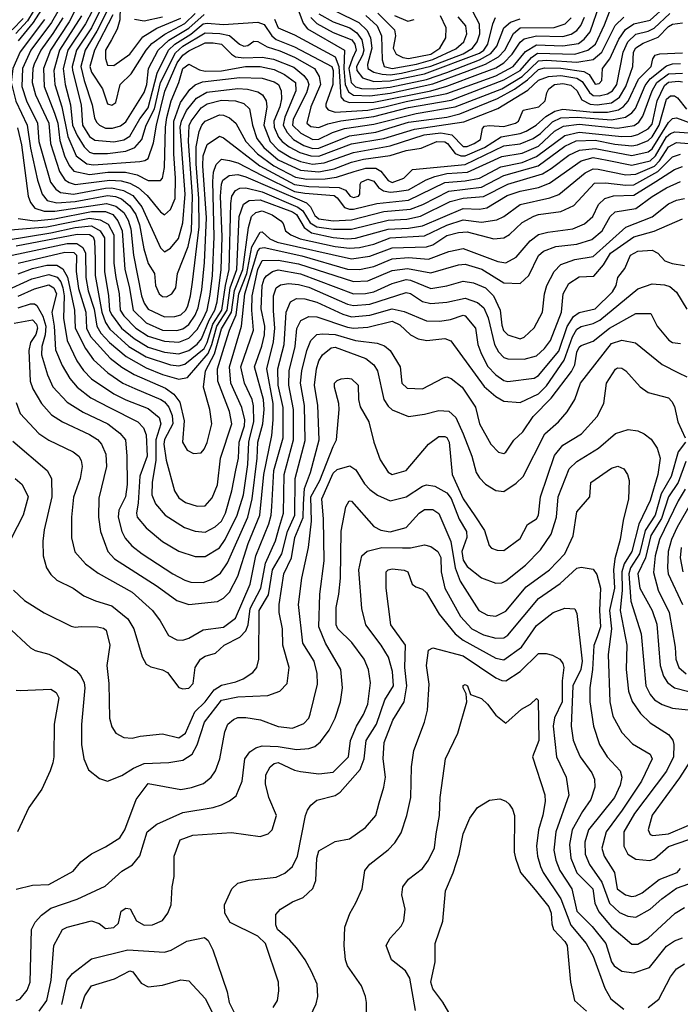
# Model space of a CAD drawing. Extents: x 501367 to 657802, y 482273 to 547541.
# Tile 287 of 656: x 587232 to 590484, y 499046 to 503895. Entities that reach past the tile are written whole.
import ezdxf

# ---------------------------------------------------------------- set-up
doc = ezdxf.new("R2010")
doc.units = 0

msp = doc.modelspace()

# ---------------------------------------------------------------- linework, layer by layer
at = {"layer": '0CON20XD'}
for points in [[(587730.4, 504085), (587725.7, 503894.3), (587712.3, 503847.7), (587683.7, 503796.3), (587655.2, 503745), (587654.5, 503704.5), (587665, 503670.6), (587695, 503670), (587775, 503725.2), (587839, 503811), (587907.4, 503852.6), (588025, 503902.2)], [(587506.4, 503945), (587476.2, 503885), (587383.5, 503745), (587348.8, 503655), (587352.9, 503565), (587403.8, 503433.8), (587419.2, 503385), (587429.9, 503299.9), (587452, 503225), (587475, 503176.2), (587498.5, 503148.5), (587575, 503132.3), (587665.5, 503144.5), (587753.6, 503143.6), (587810.8, 503130.7), (587865, 503103), (587925, 503103.3), (587935, 503114), (587945, 503166.7), (587950.1, 503365), (587956.7, 503413.3), (587977, 503495), (588015.8, 503585), (588035.6, 503655), (588065, 503676.2), (588117.6, 503647.6), (588145, 503640.6), (588225, 503642.7), (588343.9, 503663.9), (588415, 503664.4), (588485, 503649.3), (588536.3, 503625), (588590, 503585), (588591.2, 503545), (588536.4, 503415), (588528.5, 503375), (588548.9, 503338.9), (588579.5, 503305), (588631, 503275), (588675, 503261.1), (588705, 503261.6), (588855, 503322.5), (588985, 503341.6), (589145, 503389.4), (589335, 503415.5), (589399, 503431), (589583.1, 503506.9), (589668, 503552), (589731.7, 503598.4), (589785, 503649), (589815, 503657.6), (589895, 503655.3), (590009, 503639), (590034.6, 503624.6), (590065, 503576.9), (590085, 503580.9), (590096.7, 503595), (590100.8, 503655), (590137.4, 503702.6), (590181.6, 503798.4), (590214, 503846), (590255, 503874.6), (590335, 503892.4), (590415, 503965.3)], [(587625.6, 503935), (587585.2, 503854.8), (587512, 503745), (587491.1, 503665), (587492.2, 503645), (587534.1, 503475), (587541.8, 503375), (587575, 503319.3), (587602.3, 503302.3), (587695, 503292.6), (587745, 503303.5), (587775, 503320.4), (587823.8, 503406.2), (587865, 503460.7), (587886.4, 503543.6), (587908.1, 503631.9), (587964.9, 503745), (587995.4, 503775), (588075, 503824), (588135, 503873.8), (588155, 503878.4), (588235, 503871.1), (588405, 503883), (588435, 503870.7), (588473.3, 503815), (588495, 503797.6), (588585, 503761.6), (588768.6, 503665), (588774.9, 503645), (588772.8, 503575), (588738.3, 503478.3), (588738.4, 503465), (588750.4, 503450.4), (588785, 503438.9), (588945, 503450), (589028.8, 503465), (589135, 503492.1), (589335, 503531.2), (589575, 503618.8), (589660.3, 503665), (589722.4, 503737.6), (589775, 503770.9), (589905, 503766), (589982.1, 503777.9), (590010.9, 503799.1), (590040.3, 503835), (590087.7, 503972.3)], [(587298.9, 503935), (587271.1, 503888.9), (587213.1, 503826.9)], [(587340, 503945), (587299.1, 503880.9), (587225, 503790.5)], [(587420.4, 503935), (587388.5, 503881.5), (587287.5, 503745), (587245.4, 503655), (587242.8, 503565), (587265.7, 503495), (587319.7, 503385), (587325.9, 503295), (587346.4, 503226.4)], [(587445, 503903.4), (587395, 503827.3), (587336.3, 503745), (587302.8, 503675), (587296.2, 503655), (587293, 503585), (587309.4, 503525), (587376.1, 503385), (587383.5, 503285), (587427.6, 503147.6), (587455, 503106.5), (587475, 503092.7), (587505, 503083.7), (587675, 503104.3), (587731.1, 503101.1), (587775, 503090.5), (587816.2, 503066.2), (587859.4, 503029.4), (587925, 502948.7), (587945, 502933.8), (587975, 502960.4), (587996.7, 503015), (587999.5, 503115), (587991.2, 503235), (587990.4, 503395), (588023.5, 503486.5), (588068.8, 503551.2), (588095.9, 503574.1), (588132, 503588), (588315, 503610.4), (588425, 503606.9), (588485, 503588.2), (588505.8, 503575), (588519.8, 503545), (588521, 503505), (588512.4, 503465), (588483.4, 503395), (588484.9, 503365), (588506.6, 503316.6), (588523.8, 503295), (588558.6, 503268.6), (588610.9, 503240.9), (588665, 503223.7), (588705, 503222.5), (588865, 503282.9), (589025, 503309.8), (589174.9, 503355.1), (589418.3, 503391.7), (589585, 503456.9), (589732.6, 503547.4), (589785, 503597.5), (589834.2, 503615.8), (589895, 503619.7), (589975, 503607.4), (590001, 503591), (590036.6, 503536.6), (590055, 503521.4), (590085, 503519.5), (590125, 503529.6), (590149.5, 503545), (590171.6, 503575), (590201.7, 503735), (590224.6, 503785), (590265, 503823.4), (590325, 503838.2), (590355, 503853), (590432.1, 503925)], [(587535.8, 503914.2), (587427.7, 503745), (587399.8, 503645), (587405.7, 503575), (587438.9, 503465), (587469.3, 503319.3), (587510.6, 503225), (587563.4, 503185), (587595, 503180.1), (587823.3, 503196.7), (587848.8, 503201.2), (587865, 503212), (587891.3, 503288.7), (587904.9, 503375), (587947, 503543), (588007.1, 503682.9), (588035, 503719.3), (588065, 503742), (588145, 503780.4), (588185, 503780.9), (588225, 503774.5), (588274.7, 503724.7), (588295, 503712.1), (588335, 503706.7), (588425, 503710.1), (588481.2, 503701.2), (588581, 503661), (588630.5, 503620.5), (588648.9, 503595), (588654.6, 503575), (588643.8, 503535), (588578.4, 503405), (588574.9, 503375), (588615.4, 503335.4), (588674.4, 503305), (588705, 503305.7), (588771.2, 503338.8), (588831.4, 503358.6), (588975, 503380.6), (589182.8, 503432.8), (589375, 503465.1), (589605, 503554.5), (589705, 503615.6), (589785, 503691.4), (589825, 503695.6), (589975, 503685.7), (590055, 503699.4), (590097.8, 503735), (590163.6, 503866.4), (590205, 503907.2)], [(587590.7, 503939.3), (587556, 503875), (587469.8, 503745), (587446, 503655), (587456.6, 503575), (587482.1, 503475), (587491.6, 503375), (587515, 503323.8), (587549.4, 503269.4), (587575, 503242.8), (587595, 503236.5), (587665, 503235.4), (587755, 503247.4), (587798.8, 503265), (587832.8, 503305), (587855.1, 503375), (587896.1, 503455), (587925.9, 503585), (587998.3, 503731.7), (588034.9, 503765), (588145, 503830.7), (588216.8, 503826.8), (588265, 503817.2), (588314.5, 503775), (588335, 503764.7), (588355, 503768.5), (588385, 503788.8), (588405, 503787.5), (588450.4, 503760.4), (588512, 503742), (588585, 503710.1), (588682.4, 503655), (588705.7, 503615.7), (588712.7, 503575), (588665.8, 503465), (588645, 503384.6), (588665, 503368), (588705, 503363.4), (588748.5, 503381.5), (588812.6, 503397.4), (588975, 503417.7), (589145, 503461.9), (589355, 503499.2), (589615, 503598), (589695, 503645.1), (589750.9, 503709.1), (589780.3, 503729.7), (589965, 503725.7), (590029.1, 503745), (590066.6, 503775), (590110.1, 503870.1), (590135, 503933.5)], [(587660.5, 503935), (587612.4, 503837.6), (587554, 503745), (587533.6, 503665), (587549.5, 503595), (587589, 503475), (587600.7, 503410.7), (587609.6, 503389.6), (587625, 503374.8), (587655, 503361.1), (587689, 503361), (587727.9, 503372.1), (587755, 503391.9), (587845, 503535.5), (587858.1, 503575), (587865.7, 503655), (587913.7, 503745), (587966, 503794), (588065, 503852.7), (588139.8, 503919.8)], [(587690.8, 503919.2), (587600, 503745), (587577.1, 503665), (587585, 503636), (587640.3, 503555), (587665, 503480), (587685, 503474.4), (587705, 503487.5), (587726.7, 503575), (587781.4, 503628.6), (587854.5, 503745), (587882, 503778), (587945.9, 503824.1), (588045, 503876.1), (588096.5, 503925)], [(588606.7, 503935), (588626.9, 503876.9), (588649, 503849), (588830.2, 503745), (588827.3, 503655), (588834.2, 503575), (588849.7, 503539.7), (588875, 503523.9), (588955, 503519.3), (589055, 503533.2), (589265, 503578.5), (589435, 503641.3), (589524.6, 503675.4), (589588.4, 503711.6), (589619.2, 503745), (589662.7, 503827.3), (589695, 503854.9), (589863.3, 503856.7), (589917.1, 503875), (589946.6, 503903.4)], [(588705, 503923.7), (588775, 503884.3), (588856.3, 503855), (588890.9, 503830.9), (588916.6, 503795), (588925.6, 503745), (588919.1, 503720.9), (588889.4, 503665), (588890.9, 503645), (588918.8, 503608.8), (588975, 503590.4), (589055, 503593.4), (589225, 503627.4), (589495, 503730.2), (589516, 503745), (589535.9, 503775), (589560.8, 503875), (589574.2, 503905.8)], [(588790.8, 503935), (588900.8, 503880.8), (588942.1, 503842.1), (588958.8, 503805), (588965.1, 503755.1), (588944.5, 503674.5), (588945.9, 503655), (588975, 503636), (589016.2, 503626.2), (589055, 503623.7), (589111.6, 503631.6), (589255, 503666), (589415, 503726.7), (589460.7, 503755), (589484.2, 503785), (589496.3, 503825), (589495, 503872.2), (589461.9, 503935)], [(588936.1, 503916.1), (588991.2, 503865), (589013.6, 503815), (589017, 503697), (589026.7, 503665), (589065.1, 503654.9), (589185, 503675.9), (589265, 503699.3), (589378.9, 503751.1)], [(588995, 503926.2), (589076.1, 503845), (589081, 503815), (589070.8, 503755), (589085.2, 503725), (589117.8, 503707.8), (589145, 503703.2), (589255, 503725.6), (589300.2, 503755), (589328.9, 503805), (589331.6, 503855), (589303.8, 503913.8)], [(589076.2, 503916.2), (589142.6, 503887.4), (589174, 503896)], [(587353.7, 503896.3), (587235, 503736.4), (587198.2, 503655), (587190.5, 503585), (587212.9, 503492.9), (587268.6, 503375), (587285, 503262.5), (587319.1, 503105), (587342, 503035), (587367.2, 503005), (587415, 502992.9), (587505, 502998.7), (587665, 503029.8), (587704, 503024), (587732.4, 503012.3), (587775, 502977.8), (587803, 502935), (587821.2, 502885), (587843.9, 502766.1)], [(587249.7, 503900.3), (587195.2, 503845)], [(587346.4, 503226.4), (587383.8, 503095), (587410, 503060), (587433.4, 503043.5), (587496.2, 503035), (587655, 503065.8), (587685, 503066.4), (587743.8, 503053.8), (587789, 503029), (587833, 502973), (587925, 502770.5), (587945, 502750.9), (587975, 502770.4), (588013.5, 502816.5), (588035.1, 502895), (588046.7, 503035), (588022.6, 503365), (588028.1, 503395), (588053, 503447), (588102.1, 503507.9), (588152.9, 503537.1), (588306, 503556), (588353.2, 503553.2), (588405, 503539.5), (588426.5, 503525), (588444.8, 503495), (588448.1, 503465), (588434, 503376), (588465.1, 503295), (588505, 503254.3), (588566.6, 503216.6), (588615, 503196.6), (588673.5, 503183.5), (588730.1, 503189.9), (588875, 503241.1), (589055, 503273.1), (589222.5, 503327.5), (589305, 503337.6), (589358.4, 503328.4), (589415, 503269.6), (589435, 503270.5), (589468.6, 503285), (589499.5, 503305), (589510.8, 503359.2), (589520.3, 503369.7), (589545, 503374.2), (589615, 503369.6), (589671.9, 503385), (589686.4, 503395), (589710.4, 503449.6), (589787.9, 503465), (589818.4, 503495), (589826.5, 503535), (589837.1, 503555), (589865, 503576.1), (589905, 503580.1), (589945, 503571.6), (589975, 503546), (589999.4, 503499.4), (590039.6, 503479.6), (590075, 503475.1), (590145, 503485.6), (590185, 503513.8), (590215.3, 503565), (590249.3, 503665), (590253.3, 503735), (590265, 503756.1), (590300.8, 503779.2), (590375, 503808.8), (590425, 503862.1), (590445, 503872.3), (590495, 503879)], [(587798, 503898), (587845, 503889), (587935, 503908.8)], [(588486.6, 503896.6), (588505, 503854.8), (588585, 503819.5), (588785, 503712.4), (588802.3, 503665), (588812.9, 503515), (588827.3, 503497.3), (588855, 503486.9), (588975, 503488.1), (589255, 503544), (589335, 503567.5), (589500.6, 503629.4), (589575, 503658.4), (589615, 503682.1), (589655.5, 503724.5), (589695, 503784), (589715, 503800.9), (589775.3, 503814.7), (589905, 503812.2), (589946, 503824), (589975, 503841.3), (589994.5, 503865.5), (590012, 503908)], [(588665, 503905.2), (588695, 503876.4), (588775, 503831.1), (588867.2, 503795), (588882, 503775), (588888.9, 503745), (588869.7, 503705), (588851.5, 503655), (588863.7, 503585), (588884.9, 503564.9), (588915, 503556.1), (588975, 503553.6), (589055, 503563.3), (589235, 503601), (589335.2, 503634.8), (589495, 503696.6), (589551.8, 503728.2), (589580, 503765), (589614.9, 503855.1), (589647.9, 503882.1), (589695, 503898.5)], [(589378.9, 503751.1), (589418.7, 503785), (589432.4, 503825), (589427.4, 503865), (589389.6, 503909.6)], [(587843.9, 502766.1), (587864.9, 502694.9), (587895.4, 502645), (587900.7, 502585), (587919.3, 502545), (587935, 502531.2), (587955, 502530.3), (587981.1, 502545), (588000.4, 502575), (588009.3, 502645), (588062, 502778), (588077.5, 502855), (588081.9, 503025), (588062.9, 503295), (588067, 503373), (588076.4, 503395), (588125, 503460.7), (588155, 503480.2), (588225, 503498.6), (588295, 503495.9), (588335, 503482.4), (588362.6, 503455), (588378.3, 503375), (588400.1, 503310.1), (588433.9, 503265), (588505, 503204.7), (588615, 503153.2), (588705, 503145.3), (588779.5, 503160.5), (588865, 503192.7), (588925, 503207.6), (589055, 503226.1), (589135, 503250), (589208.6, 503261.4), (589285.2, 503295.2), (589325, 503293.2), (589337.8, 503285), (589375.1, 503235.1), (589403.7, 503223.7), (589425, 503223.6), (589520, 503265), (589602.7, 503317.3), (589695, 503334.3), (589725, 503346.5), (589774.3, 503375), (589821.5, 503418.5), (589865.4, 503445), (589905, 503454), (590055, 503439.2), (590125, 503438.8), (590178.8, 503451.1), (590203.3, 503466.7), (590226.6, 503493.4), (590278.6, 503601.4), (590340, 503665), (590348.3, 503701.7), (590359.5, 503720.5), (590382.8, 503727.2), (590495, 503731.8)], [(587221.8, 503361.8), (587241.2, 503278.8), (587274.1, 503025), (587284.8, 502994.8), (587307, 502967), (587352.6, 502952.6), (587405, 502951.4), (587660.2, 502990.2), (587705, 502976.8), (587745.4, 502945), (587766.8, 502906.8), (587779.1, 502865), (587792.9, 502735), (587831.7, 502535), (587845, 502499.3), (587865, 502470), (587945, 502432), (587996.2, 502433.8), (588025, 502441.2), (588050.4, 502465), (588059.3, 502485), (588073.5, 502535), (588082.8, 502602.8), (588114.9, 502875), (588114.3, 503015), (588100.2, 503185), (588101.2, 503268.8), (588115.7, 503345), (588128.4, 503375), (588145, 503394.3), (588215, 503425.7), (588235, 503424.3), (588265, 503411.2), (588295.2, 503385.2), (588345.5, 503295), (588403.2, 503235), (588482.5, 503175), (588589, 503119), (588645, 503108.7), (588735, 503110.3), (588791.2, 503118.8), (588877.7, 503147.7), (588935, 503163.9), (588985, 503163.3), (589009, 503149), (589045, 503102.4), (589065, 503092.2), (589123.3, 503115), (589165, 503156.7), (589425, 503181.4), (589615, 503273.7), (589695, 503283.7), (589760, 503310), (589795, 503334), (589855, 503391.9), (589895, 503411.3), (589975.3, 503414.7), (590145, 503400.9), (590214.5, 503415.5), (590244.7, 503435.3), (590262.6, 503457.4), (590310.1, 503570.1), (590336, 503604), (590415, 503667.1), (590445, 503677.2), (590485, 503679.3)], [(587224.3, 502915), (587305, 502904.1), (587404.1, 502914.1), (587585, 502950.5), (587655, 502950), (587690.2, 502935), (587715.4, 502905), (587736, 502855), (587748.8, 502665), (587770.6, 502580.6), (587790.9, 502465), (587855, 502401.4), (587935, 502366.3), (588005, 502364), (588035, 502371.9), (588065, 502394), (588095, 502439.1), (588111.1, 502475), (588129.4, 502565), (588141.2, 502698.8), (588151.2, 502918.8), (588133.5, 503175), (588135, 503224), (588155, 503279.6), (588215, 503320.7), (588235, 503312.2), (588414.5, 503175), (588585, 503082.9), (588655, 503072.7), (588805, 503069), (588835, 503055.8), (588858.2, 503025), (588875, 503018.9), (588899.4, 503025), (588906.4, 503035), (588907.1, 503085), (588912.1, 503095), (588945, 503109.6), (588975, 503100), (588998, 503068), (589022.3, 503052.3), (589055, 503045.6), (589088.4, 503048.4), (589145, 503057.6), (589233.1, 503106.9), (589275, 503122.5), (589335, 503136.7), (589435.9, 503144.1), (589605, 503221.7), (589705, 503238), (589785, 503272.4), (589865, 503346), (589908.9, 503371.1), (589985, 503380.2), (590175, 503361.4), (590256.7, 503373.3), (590279.9, 503390.1), (590299.9, 503420.1), (590344.7, 503545), (590368.6, 503585), (590425, 503628), (590495, 503632.1)], [(587025, 502846.7), (587365, 502874.4), (587575, 502916.8), (587628.7, 502908.7), (587667.3, 502887.3), (587695.4, 502835), (587695.8, 502695), (587704.6, 502625), (587721.8, 502545), (587726.6, 502465), (587745, 502436.7), (587803.7, 502375), (587865, 502336.2), (587945, 502310.8), (588015, 502306.9), (588065, 502326.7), (588105, 502369.6), (588135, 502422.2), (588154.3, 502465), (588169.2, 502540.8), (588180.6, 502635), (588189.7, 502825), (588182, 503098), (588186.4, 503143.6), (588198.9, 503181.1), (588225, 503207.3), (588265, 503202.1), (588305, 503189.3), (588425, 503127.1), (588585, 503049.4), (588635, 503040.2), (588779.3, 503029.3), (588795, 503018.3), (588830.7, 502970.7), (588855, 502961), (588875, 502961.8), (588990.2, 502989.8), (589145, 503006.3), (589325, 503092.7), (589425, 503101), (589494.9, 503115.1), (589599.7, 503170.3), (589705, 503191.6), (589775, 503220.4), (589915, 503323.9), (589985, 503341.4), (590195, 503319.8), (590245, 503321.2), (590275, 503330), (590325, 503358.1), (590345, 503381.1), (590370.1, 503495), (590405, 503570.5), (590425, 503587.1), (590475, 503592.1), (590495, 503588)], [(587165, 502809.2), (587385, 502844.6), (587505, 502871.8), (587585, 502880), (587628.3, 502855), (587650.2, 502820.2), (587649.2, 502655), (587668.5, 502535), (587674.4, 502465), (587683.2, 502443.2), (587733.3, 502375), (587795, 502324), (587865, 502282.8), (587945, 502257), (588015, 502249.7), (588065, 502265.4), (588105, 502297.1), (588126.4, 502323.6), (588164.5, 502415.5), (588193.4, 502465), (588203.9, 502505), (588223.6, 502665), (588229.5, 502825), (588220.3, 503025), (588225.2, 503084.8), (588232.4, 503105), (588263.1, 503126.9), (588305, 503131.8), (588345, 503120.9), (588474.4, 503064.4), (588643.1, 502993.1), (588662.7, 502972.7), (588685, 502930.2), (588705, 502913.5), (588775.1, 502904.9), (588865, 502909.3), (589025, 502949.8), (589155, 502961.5), (589217.1, 502985), (589345, 503050.2), (589505, 503069.5), (589615, 503128.2), (589784.1, 503175.9), (589915, 503272.4), (589971.7, 503298.3), (590065, 503301.6), (590161.8, 503281.8), (590245, 503273), (590272.2, 503277.8), (590325, 503299.7), (590345, 503317.6), (590379.5, 503375), (590415, 503502.7), (590435, 503519.5), (590455, 503520.3), (590470.2, 503510.2), (590514.1, 503454.1)], [(587215, 502780.7), (587515, 502838.1), (587575, 502837.4), (587593.4, 502825), (587601.1, 502805), (587603.1, 502715), (587603.1, 502635), (587637.2, 502455), (587653.9, 502403.9), (587675, 502370.9), (587769.8, 502285), (587855, 502234.1), (587975, 502195.7), (588015, 502190.8), (588045, 502198.9), (588139.4, 502275), (588154.3, 502305), (588182.1, 502395), (588227.4, 502465), (588244.4, 502585.6), (588263.7, 502665), (588270.8, 502989.2), (588276.9, 503025), (588295, 503053.8), (588315.5, 503064.5), (588345, 503066.2), (588425, 503047.5), (588601.5, 502971.5), (588625, 502953), (588662.4, 502895), (588695, 502874.2), (588777.2, 502862.8), (588865, 502863.3), (589045, 502908.1), (589138.1, 502911.9), (589205, 502927.7), (589351.2, 502998.8), (589415, 503015.6), (589515, 503024.1), (589635, 503085.4), (589804.7, 503135), (589848.6, 503161.4), (589935, 503228.1), (589987.2, 503252.8), (590065, 503260.5), (590245, 503225.6), (590325, 503243.8), (590345, 503259), (590425, 503389.2), (590445, 503407.9), (590465, 503411.3), (590615, 503355.8)], [(587195, 502735.1), (587465, 502792.5), (587513.1, 502793.1), (587542.5, 502772.5), (587556.4, 502745), (587557.3, 502625), (587569.8, 502560.2), (587598.7, 502468.7), (587611.8, 502385), (587631.1, 502351.1), (587674.8, 502305), (587755.5, 502235.5), (587855, 502179.6), (587935, 502147.8), (588015, 502124.5), (588057.4, 502132.6), (588159.3, 502250.7), (588178.1, 502295), (588202.7, 502385), (588253.4, 502465), (588267.8, 502575), (588301.3, 502665), (588312.6, 502925), (588333.6, 502986.4), (588360.8, 503005), (588415, 503006.9), (588575, 502948.5), (588593.8, 502935), (588631.5, 502871.5), (588668.1, 502845), (588775, 502822.6), (588845, 502816.3), (588885, 502819.6), (589045, 502863.3), (589145, 502867.6), (589215, 502879.6), (589415, 502964.3), (589495, 502961), (589531.9, 502968.1), (589631.4, 503028.6), (589695, 503050.3), (589785, 503068.3), (589840.5, 503089.5), (589995, 503199.8), (590055, 503215.6), (590123.4, 503203.4), (590245, 503178.5), (590335, 503199.2), (590360.9, 503225), (590415, 503318), (590435, 503335.1), (590456.8, 503343.2), (590525, 503337.7)], [(588528.6, 502891.4), (588540.5, 502855), (588567.3, 502835), (588612.1, 502815), (588785, 502777.6), (588855, 502768.8), (588905, 502773), (588975, 502789.7), (589055, 502820), (589225, 502830.3), (589335, 502883.7), (589415, 502908.9), (589505, 502898.1), (589580.4, 502909.6), (589615, 502926.3), (589695, 502984.4), (589841.7, 503018.3), (589885.4, 503034.6), (590015, 503140.2), (590055, 503160.2), (590079.5, 503159.5), (590215, 503131.3), (590265, 503133.9), (590356.3, 503173.7), (590380.4, 503199.6), (590425, 503268.1), (590465, 503289.6), (590524.8, 503285.2)], [(587225, 502643.6), (587295, 502669.2), (587365, 502685.6), (587415.6, 502685.6), (587445, 502667.6), (587466.8, 502626.8), (587501.2, 502465), (587505.7, 502375), (587555.3, 502275.3), (587595, 502220), (587665.6, 502155.6), (587739.3, 502105), (587798.8, 502078.8), (587927.3, 502025), (587945, 502013), (587966.1, 501986.1), (587982.5, 501945), (587985.8, 501905), (587945, 501827.2), (587942.3, 501805), (587953.7, 501725), (587994, 501574), (588015, 501539.6), (588047.7, 501517.7), (588105, 501499.1), (588145, 501500.4), (588179.4, 501540.6), (588205.8, 501604.2), (588220, 501735), (588276.1, 501905), (588264.4, 501965), (588207.9, 502115), (588206.3, 502175), (588238.2, 502281.8), (588264.6, 502365), (588297.9, 502442.1), (588309.9, 502545), (588349.5, 502645), (588374.3, 502775.7), (588415, 502848.4), (588425, 502850.3), (588462.8, 502815), (588499.6, 502799.6), (588865, 502717), (588955, 502730), (589065, 502771.4), (589234.4, 502775.6), (589265, 502786.5), (589335, 502831.2), (589392.7, 502847.3), (589435, 502849.7), (589565, 502815.8), (589615, 502820), (589642.5, 502837.5), (589705, 502895.9), (589762.8, 502927.2), (589785.2, 502935.2), (589895, 502949.5), (589959.6, 502980.4), (590060.6, 503089.4), (590115, 503091.2), (590215, 503079.7), (590255, 503081.1), (590372.8, 503147.2), (590445, 503218.7), (590485, 503232.5)], [(587155, 502556.3), (587291.2, 502618.8), (587375, 502640.4), (587416.2, 502626.2), (587433.8, 502603.8), (587445.1, 502575), (587451.2, 502535), (587448.3, 502425), (587466.5, 502315), (587512.6, 502215), (587546.4, 502166.4), (587585.7, 502125.7), (587695, 502052.1), (587755, 502022.1), (587865, 501980.4), (587918.6, 501935), (587927.6, 501905), (587901.5, 501825), (587902.9, 501725), (587883.6, 501615), (587883.1, 501555), (587900.5, 501510.5), (587948.2, 501455), (588043.6, 501393.6), (588095, 501375.3), (588145, 501370.9), (588195, 501396.7), (588225, 501425.9), (588244.5, 501465), (588276.6, 501575), (588295.6, 501675.6), (588308.9, 501735), (588312.5, 501815), (588338.5, 501895), (588339.8, 501925), (588325.5, 501985), (588271.8, 502105), (588264, 502185), (588324, 502386), (588340.1, 502545), (588405, 502757.3), (588415, 502770), (588435, 502773.7), (588621.2, 502731.2), (588845, 502666.8), (588905, 502664), (588975, 502678.9), (589065, 502717.4), (589145, 502723.5), (589245, 502715.2), (589345, 502754), (589415, 502768.3), (589585, 502704.3), (589625, 502698.1), (589676.4, 502725), (589744.5, 502805.5), (589785, 502836.2), (589831.4, 502848.6), (589955, 502864.3), (590011.3, 502888.7), (590053.7, 502926.3), (590080.3, 502985), (590112.7, 503015), (590155, 503027), (590255, 503030), (590362.8, 503097.2), (590455, 503157.7), (590495, 503171.8)], [(587225, 502533.7), (587305, 502568.9), (587375, 502589.3), (587399.8, 502575), (587412.6, 502545), (587390.7, 502455), (587401.5, 502385), (587408.2, 502268.2), (587441.2, 502191.2), (587478.2, 502128.2), (587515.4, 502085.4), (587582.3, 502032.3), (587674.6, 501985), (587813.2, 501915), (587842.2, 501885), (587855, 501850.8), (587859, 501745), (587823.7, 501646.3), (587815.2, 501515), (587806.3, 501465), (587810.7, 501445), (587855, 501393.1), (587935, 501325.3), (588015, 501277.3), (588095, 501250.6), (588145, 501251.3), (588215, 501293.5), (588243.8, 501335), (588302.8, 501455), (588333.2, 501555), (588355.1, 501705), (588359.4, 501815), (588366.4, 501843.6), (588384, 501915), (588383.3, 501993.3), (588376.1, 502025), (588338.8, 502105), (588320.5, 502185), (588382.3, 502365), (588374, 502465), (588376.1, 502535), (588403.7, 502665), (588425, 502708.3), (588505, 502710.6), (588605, 502692.2), (588875, 502605.4), (588945, 502608.8), (589065, 502659.8), (589140.4, 502669.6), (589255, 502648.9), (589392.5, 502687.5), (589425, 502691.5), (589506.5, 502666.5), (589615, 502599.6), (589695, 502595.3), (589738.8, 502635), (589785, 502733.5), (589810.4, 502755), (589871.6, 502778.4), (589975, 502789.8), (590048.3, 502811.7), (590098.9, 502855), (590138.1, 502925), (590162.2, 502947.8), (590265, 502965.2), (590345, 503024.4), (590415, 503066.6), (590485, 503097.6)], [(587223.9, 502475), (587285, 502494.8), (587305, 502495.6), (587317.3, 502487.3), (587345.4, 502435.4), (587360.2, 502385), (587357, 502343), (587340.6, 502285), (587339.3, 502245), (587368.6, 502145), (587395.9, 502085.9), (587465, 502011.4), (587545, 501962.4), (587666.2, 501905), (587725, 501858.9), (587752.9, 501825), (587760, 501745), (587760.7, 501605), (587753.3, 501545), (587720.8, 501479.2), (587717.4, 501445), (587734.4, 501375), (587751.2, 501341.2), (587783.7, 501303.7), (587835, 501264.1), (587986.5, 501165), (588045, 501134.1), (588075, 501125.3), (588135, 501123.6), (588175, 501138.4), (588220.3, 501169.7), (588255, 501220), (588355.1, 501445), (588376.7, 501535), (588401.3, 501735), (588404, 501815), (588428.3, 501905), (588435.8, 501975), (588431.4, 502025), (588388.5, 502185), (588423.7, 502286.3), (588436.6, 502343.4), (588439.3, 502385), (588421.1, 502471.1), (588426.1, 502585), (588435, 502618.2), (588446.1, 502633.9), (588476.2, 502655), (588505, 502662.6), (588615, 502643.6), (588875, 502545.2), (588934.3, 502545.7), (588974.4, 502554.4), (589065, 502594.8), (589135, 502614.6), (589155, 502611.6), (589255, 502570.4), (589335, 502583.5), (589415, 502607.3), (589465, 502598.6), (589525, 502574.8), (589564.8, 502535), (589597.2, 502465), (589605, 502391.2), (589614, 502364), (589635, 502343.1), (589695, 502323.9), (589715, 502331.5), (589765, 502377.8), (589805.8, 502455), (589815.3, 502545), (589827.4, 502585), (589863.5, 502655), (589895, 502688.7), (589965, 502714.3), (590055, 502729.4), (590215, 502873.1), (590345, 502923.2), (590425, 502987.6), (590465, 503006.7), (590505, 503014.8)], [(587224.4, 502695.6), (587455, 502749.8), (587499.1, 502749.1), (587511.1, 502735), (587510.9, 502655), (587521.7, 502571.7), (587558.1, 502455), (587561.6, 502375), (587580.9, 502335), (587678, 502228), (587735, 502183.4), (587795, 502147.5), (587950.1, 502080.1), (587991.4, 502051.4), (588021, 502011), (588041.2, 501918.8), (588033.8, 501815), (588055.8, 501775), (588087.9, 501757.9), (588125, 501761.9), (588140.6, 501779.4), (588155, 501812.9), (588178.2, 501905), (588168.6, 501975), (588136.2, 502085), (588146.3, 502165), (588191.5, 502248.5), (588225, 502372), (588275.2, 502454.8), (588288.6, 502561.4), (588330, 502665), (588357.9, 502872.1), (588373, 502925), (588394.2, 502945.8), (588425, 502952.9), (588475, 502933.9), (588518.2, 502905), (588528.6, 502891.4)], [(587205, 502399.5), (587295, 502416.5), (587314.9, 502395), (587319.7, 502375), (587311, 502345), (587284.8, 502305), (587277.4, 502265), (587284.4, 502114.4), (587296.6, 502076.6), (587339.4, 502005), (587388.8, 501948.8), (587443.6, 501913.6), (587575, 501852.7), (587615, 501827.5), (587634.7, 501805), (587655.6, 501755.6), (587658.8, 501695), (587621.3, 501538.7), (587619.7, 501445), (587630, 501375), (587666, 501275), (587698.9, 501238.9), (587908.5, 501105), (588005.2, 501035.2), (588065, 501015.3), (588205, 501030.3), (588235, 501046), (588264.5, 501075.5), (588305, 501153.5), (588356.6, 501315), (588414.6, 501455), (588433.5, 501655), (588472.9, 501847.1), (588480.2, 501925), (588479.3, 502005), (588448, 502175), (588481.8, 502308.2), (588487.5, 502375), (588481.6, 502461.6), (588481.8, 502535), (588495, 502573.8), (588515, 502589), (588554.8, 502595.2), (588605, 502591), (588655, 502577.7), (588845, 502494.5), (588875, 502487), (588955, 502493.2), (589135, 502551), (589155, 502546), (589215, 502506.7), (589255, 502497.3), (589335, 502503.7), (589425, 502523), (589485, 502502.5), (589515.8, 502475.9), (589537.2, 502427.2), (589568.8, 502295), (589588.4, 502258.4), (589615, 502231.9), (589635, 502225.3), (589715, 502223), (589775, 502239.8), (589815, 502274.7), (589844.2, 502315), (589899, 502455), (589906.5, 502545), (589935, 502595.3), (589985, 502628.4), (590057.6, 502632.4), (590105, 502687.9), (590140.5, 502745), (590255, 502825.9), (590355, 502854), (590495, 502914.1)], [(587215, 502010), (587235, 501955.6), (587326.1, 501856.1), (587375, 501824), (587495, 501766.9), (587522.5, 501745), (587534.7, 501724.7), (587538.8, 501695), (587529.6, 501635), (587496.3, 501543.6), (587486.7, 501445), (587486.9, 501343.1), (587503.5, 501273.5), (587555.3, 501215.3), (587618.3, 501168.3), (587785, 501076), (587886.2, 500985), (587924.1, 500934.1), (587965, 500862.9), (588005, 500840.9), (588035, 500839.2), (588065, 500849.6), (588135, 500890.7), (588235, 500903.2), (588295, 500947.1), (588365.9, 501114.1), (588394.6, 501255), (588457.8, 501412.2), (588469.7, 501455), (588473.1, 501496.9), (588483.7, 501675), (588529.5, 501835), (588529.1, 501985), (588504.6, 502095.4), (588503.2, 502175), (588533.3, 502295), (588543.2, 502455), (588565.8, 502505), (588595, 502522), (588635, 502519.6), (588695, 502503.9), (588822, 502445), (588865, 502431.4), (588955, 502439.1), (589065, 502470.1), (589125, 502457.4), (589235, 502411.9), (589299.8, 502410.2), (589352.3, 502417.7), (589415, 502439.2), (589425, 502436.2), (589476.2, 502375), (589487.3, 502295), (589501.7, 502255), (589535, 502189.2), (589575, 502145.9), (589615, 502118.7), (589635, 502113.4), (589765, 502129.1), (589785, 502142.4), (589885, 502262), (589926.5, 502383.5), (589957.6, 502432.4), (589985, 502453.5), (590065, 502470.3), (590150.6, 502555), (590167.6, 502585), (590176.9, 502625), (590210.6, 502669.4), (590237.9, 502735), (590275, 502754.2), (590345, 502760), (590373.5, 502745), (590407.6, 502707.6), (590443.9, 502693.9), (590505, 502683.5)], [(587198.5, 501818.5), (587367.3, 501675), (587388.9, 501635), (587389.7, 501545), (587353.1, 501383.1), (587346.7, 501326.7), (587348.2, 501255), (587364.7, 501194.7), (587385, 501161.9), (587415.3, 501135.3), (587494.7, 501094.7), (587547.1, 501057.1), (587605, 501032), (587685, 501008.4), (587764, 500944), (587794.7, 500895), (587835, 500756.2), (587855, 500721.4), (587877.2, 500707.2), (587935, 500692.9), (587960.3, 500680.3), (588015.7, 500605.7), (588035, 500599.1), (588065, 500602.4), (588085.4, 500625), (588095.4, 500705), (588122.1, 500745), (588145, 500759.6), (588195.6, 500774.4), (588238.9, 500815), (588315, 500853.3), (588345.8, 500885), (588356, 500914), (588366.6, 500995), (588418.5, 501095), (588441.9, 501218.1), (588491.1, 501328.9), (588511.5, 501398.5), (588530, 501465), (588533.4, 501655), (588580, 501825), (588580, 501975), (588557.5, 502095), (588558.9, 502165), (588587.3, 502285), (588596.6, 502373.4), (588616, 502414), (588655, 502433.7), (588695, 502431.9), (588845, 502380), (588875, 502375.4), (588945, 502380.8), (589065, 502410.8), (589102.5, 502392.5), (589155, 502343.1), (589192.6, 502322.6), (589235.7, 502315.7), (589325, 502324), (589354, 502314), (589518.3, 502088.3), (589575, 502039.8), (589615, 502016.5), (589695, 502009.1), (589785, 502051.7), (589825, 502090.9), (589912.2, 502217.8), (589953.7, 502333.7), (589975, 502370.8), (589995, 502383.7), (590055, 502398.3), (590087.2, 502415), (590275, 502570), (590345, 502593.7), (590405, 502589.4), (590431.6, 502581.6), (590465, 502552.5), (590515, 502469.6)], [(587201.5, 501085), (587255, 501034.5), (587353.4, 500973.4), (587485, 500907.5), (587505, 500902.5), (587535, 500907.1), (587615, 500904.5), (587645, 500898.2), (587658.3, 500888.3), (587675.4, 500815), (587660.4, 500715), (587670.9, 500625), (587674.4, 500455), (587685, 500412.5), (587705, 500381.2), (587745, 500360), (587785, 500355.7), (587825, 500366.9), (587935, 500378.1), (588015, 500358.8), (588048.7, 500381.3), (588094.3, 500485.7), (588144.8, 500535), (588189.7, 500595), (588225, 500617.7), (588296.6, 500633.4), (588332.1, 500647.9), (588379.7, 500680.2), (588399.5, 500705), (588409.1, 500745), (588411, 500985), (588457.1, 501062.9), (588477.1, 501185), (588522.5, 501265), (588549.8, 501375), (588585.6, 501455), (588588.6, 501635), (588637.6, 501822.4), (588634.2, 501995), (588614.8, 502105), (588620.8, 502165), (588645.8, 502265), (588665, 502314.6), (588695, 502344.7), (588721.9, 502348.1), (588785, 502343.7), (588884.4, 502315.6), (588992.2, 502302.3), (589028.1, 502288.1), (589055.3, 502265.3), (589105.5, 502185), (589112.2, 502105), (589139.5, 502079.5), (589215, 502077.1), (589318.3, 502131.7), (589335, 502136.1), (589355, 502128.5), (589409.5, 502085), (589475.9, 501985.9), (589496, 501905), (589551.8, 501805), (589588.8, 501765), (589615, 501758.6), (589625, 501765.6), (589665, 501824.4), (589708.4, 501865), (589758.7, 501941.3), (589848.7, 502031.3), (589947.6, 502162.4), (589964.5, 502195), (589975, 502256.9), (589985, 502281.5), (589995, 502290.7), (590055, 502311.4), (590134.4, 502375.6), (590265, 502448.2), (590338.1, 502448.1), (590370, 502385), (590427, 502317), (590445, 502305.6), (590485, 502300.4)], [(587169, 500909), (587285, 500801.5), (587308.6, 500788.6), (587375, 500770.5), (587415, 500750.4), (587509.3, 500689.3), (587533.3, 500663.3), (587549.6, 500629.6), (587553.5, 500605), (587535.7, 500424.3), (587536.9, 500325), (587547.6, 500255), (587571.1, 500201.1), (587625, 500157.5), (587665, 500145.4), (587735, 500172.5), (587791.9, 500208.1), (587845, 500231), (587965.9, 500235.9), (588035, 500248.8), (588081.7, 500278.3), (588106.2, 500323.8), (588142, 500435), (588225, 500543), (588305, 500560), (588454.2, 500565.8), (588512, 500588), (588547.9, 500625), (588557.8, 500705), (588527.5, 500815), (588526.1, 500895), (588510, 500975), (588510, 501015), (588532, 501165), (588570, 501245), (588587, 501345), (588626.7, 501443.3), (588628.4, 501508.4), (588634.7, 501585.3), (588664.1, 501665), (588706.7, 501825), (588699.6, 501995), (588683, 502095), (588692.8, 502175), (588705, 502214.4), (588723.3, 502245), (588765, 502279.3), (588785, 502282.6), (588935, 502225.7), (588975.1, 502195.2), (588993, 502165), (589024.5, 502024.5), (589045, 501991.2), (589065, 501972.7), (589145, 501941.2), (589225, 501951.6), (589295, 501970), (589345, 501967.1), (589378, 501935), (589414.4, 501855), (589458.3, 501745), (589479.3, 501665), (589495, 501637.8), (589525, 501607.3), (589575, 501575.5), (589615, 501571.5), (589675, 501611.5), (589710, 501645), (589817.2, 501855), (589884.5, 501915), (589926.9, 501963.1), (589965, 502024.2), (589991.6, 502105), (590145, 502300), (590195, 502316), (590263.1, 502303.1), (590395, 502195.9), (590475, 502155.3), (590515, 502135.3)], [(587215, 499613.1), (587295, 499632.9), (587375, 499635.6), (587495, 499701.9), (587532.7, 499747.3), (587585, 499787.5), (587655, 499820.8), (587725, 499866), (587750, 499905), (587805.7, 500055), (587865, 500132.5), (588025, 500103.8), (588077.2, 500112.8), (588136.9, 500133.1), (588174.5, 500165), (588195.5, 500195), (588217.5, 500255), (588241.7, 500388.3), (588256.7, 500425), (588285, 500449.1), (588305, 500457.5), (588345, 500458.2), (588416.9, 500446.9), (588505, 500413.3), (588575, 500405.4), (588630.5, 500429.5), (588654.5, 500455), (588662.5, 500475), (588697.4, 500622.6), (588696.9, 500675), (588680.9, 500735), (588625.9, 500825), (588604.7, 501015), (588621.4, 501145), (588653.9, 501295), (588668.2, 501425), (588665.8, 501545), (588708.8, 501625), (588775, 501792.1), (588790.8, 501825), (588804.4, 501975), (588802.5, 502005), (588780.9, 502085), (588781.8, 502105), (588795, 502118.6), (588815, 502125.6), (588845, 502130), (588865, 502125.5), (588897.8, 502095), (588900, 502025), (588908.6, 501988.6), (588950.4, 501915), (588974.6, 501815), (589006.9, 501726.9), (589045, 501665.8), (589065, 501654.5), (589135, 501674.4), (589244, 501805), (589295, 501841.9), (589325, 501842.2), (589335, 501836.7), (589346.2, 501815), (589360.8, 501655), (589415.2, 501535), (589471.6, 501451.6), (589519.2, 501379.2), (589542.2, 501305), (589555, 501291.9), (589582, 501282), (589615, 501281.5), (589695, 501339.4), (589730.9, 501409.1), (589775, 501437.1), (589785.6, 501454.4), (589795.2, 501545), (589865, 501748.5), (589905, 501799.2), (589997.9, 501855), (590075, 501940), (590108, 502005), (590120, 502105), (590165, 502174), (590175, 502180.6), (590195, 502179.4), (590215, 502165.8), (590286.2, 502086.2), (590325, 502058.1), (590425, 502031.8), (590442.7, 502015), (590455, 501990), (590471.1, 501915), (590508.3, 501835)], [(587215, 499065.3), (587235, 499072.2), (587269.5, 499115), (587284.3, 499155), (587289.6, 499415), (587309, 499451), (587339.6, 499485), (587385, 499518.8), (587515, 499563.6), (587652.4, 499627.6), (587735, 499701.1), (587787.6, 499732.4), (587823.5, 499776.5), (587860.3, 499895), (587907.2, 499932.8), (588035, 499991.2), (588184.3, 500015.7), (588225, 500028.7), (588265, 500047.1), (588297.5, 500072.5), (588327.2, 500145), (588340, 500255), (588365, 500288.7), (588395, 500309.4), (588425, 500319.5), (588504.4, 500315.6), (588595, 500300), (588654.8, 500305.2), (588684.3, 500315.7), (588711.9, 500338.1), (588755, 500396.5), (588784.1, 500455), (588811.3, 500535), (588820.3, 500605), (588812.3, 500695), (588737.2, 500825), (588704.4, 500905), (588709.3, 501065), (588731, 501229), (588727.7, 501435), (588719.1, 501535), (588775, 501660.9), (588795, 501678.9), (588857.3, 501697.3), (588887.2, 501677.2), (588929.5, 501609.5), (588955, 501580.7), (588993.2, 501553.2), (589055, 501525.9), (589135, 501544.2), (589215, 501597.5), (589235, 501604.2), (589275, 501598), (589335, 501564.3), (589355, 501536.6), (589395.8, 501435.8), (589431, 501375), (589432.6, 501345), (589408.4, 501275), (589415, 501232.3), (589435, 501201.3), (589505, 501146.7), (589575, 501119.2), (589605, 501121.2), (589625, 501130.8), (589721.2, 501208.8), (589795.8, 501284.2), (589848.2, 501361.8), (589874.3, 501445), (589882.8, 501545), (589937.3, 501682.7), (589975, 501718.8), (590081.2, 501785), (590165, 501856.8), (590226.2, 501876.2), (590275, 501870.4), (590305.8, 501855.8), (590339.6, 501829.6), (590370.4, 501785), (590384.1, 501735), (590373.5, 501655), (590335, 501527.3), (590280.1, 501409.9), (590245.7, 501275), (590208, 501215), (590195.8, 501175), (590197, 501085), (590187.7, 500985), (590219.8, 500815), (590216.7, 500695), (590227.9, 500587.9), (590246.3, 500536.3), (590288.3, 500478.3), (590335, 500432), (590424.7, 500374.7), (590446.9, 500346.9), (590452.5, 500325), (590450.5, 500265), (590415, 500194.6), (590258.4, 499985), (590206.3, 499895), (590205.3, 499825), (590225.4, 499785), (590265, 499760.8), (590334, 499754), (590357.1, 499762.9), (590425, 499823.4), (590525, 499857.3)], [(590508.7, 501815), (590473.6, 501766.4), (590438.6, 501645), (590389.6, 501560.4), (590359.6, 501455), (590310.6, 501379.4), (590283.5, 501265), (590238.5, 501195), (590229.7, 501165), (590240.6, 501030.6), (590290.7, 500870.7), (590313.8, 500615), (590335, 500571.5), (590356.4, 500545), (590395, 500522.4), (590445.4, 500504.6), (590615, 500485.6)], [(587328.4, 499011.6), (587365.9, 499065), (587386.5, 499165), (587400, 499335), (587442, 499415), (587465, 499426.2), (587585, 499457.1), (587623.7, 499443.7), (587655, 499419.5), (587695, 499423.5), (587718.6, 499445), (587731.4, 499505), (587755, 499520), (587776.6, 499516.6), (587806.6, 499456.6), (587845, 499435.6), (587885, 499436.5), (587935, 499459.2), (587961.9, 499495), (587977.1, 499535), (587982.9, 499625), (587992.9, 499675), (587993.1, 499775), (588022.5, 499855), (588085, 499878.9), (588275, 499892.3), (588415, 499872.1), (588455.4, 499884.6), (588474.3, 499905), (588495.6, 499975), (588458.5, 500065), (588441.5, 500131.5), (588444.1, 500175.9), (588465.3, 500214.7), (588485, 500231.5), (588505, 500236), (588585, 500199.3), (588615, 500192.2), (588705, 500180.7), (588775, 500189.2), (588850, 500265), (588859.7, 500345), (588890.5, 500415), (588925, 500472.9), (588945, 500524.2), (588958.5, 500628.5), (588948.5, 500695), (588927.5, 500745), (588867, 500827), (588798.5, 500895), (588790, 500915), (588789.2, 500999.2), (588803.1, 501065), (588810.9, 501145), (588814.2, 501375.8), (588837.5, 501495), (588854, 501525), (588865, 501524.2), (588975, 501398.6), (589010.4, 501380.4), (589055, 501372.7), (589135, 501393.5), (589198.9, 501465), (589225, 501482.4), (589265, 501483.2), (589295, 501462.2), (589354.9, 501324.9), (589376.2, 501195), (589399.7, 501129.7), (589491.5, 500985), (589535, 500962.7), (589575, 500957.7), (589625, 500981.8), (589725, 501101.8), (589840, 501185), (589915.3, 501265), (589956.7, 501353.3), (589975, 501470.8), (590038, 501545), (590044, 501615), (590145, 501686.9), (590175.8, 501695.8), (590205, 501683.3), (590224.3, 501654.3), (590231.9, 501625), (590228.5, 501535), (590201.7, 501428.3), (590188.4, 501335), (590161, 501239), (590154.9, 501185.1), (590158.9, 501095), (590134.7, 500985.3), (590145.5, 500895), (590128.2, 500768.2), (590136.7, 500535), (590152.2, 500465), (590196.5, 500385), (590248.9, 500328.9), (590335, 500277.1), (590345.8, 500255), (590292.2, 500145), (590197.8, 500002.2), (590119.2, 499895), (590097.4, 499815), (590109.2, 499775), (590159.7, 499695), (590172.8, 499615), (590214.4, 499585), (590245, 499577.5), (590265, 499579.2), (590295.5, 499595), (590380.2, 499659.8), (590467.7, 499695), (590483.9, 499715)], [(590511.1, 501718.9), (590472.6, 501615), (590425, 501544.2), (590391.4, 501438.6), (590339.2, 501355), (590313.1, 501245), (590275.2, 501165), (590285.2, 501095), (590345.2, 500985), (590368, 500918), (590384.8, 500714.8), (590401.5, 500661.5), (590420, 500630), (590455.6, 500605), (590525, 500586.7)], [(587210, 501635), (587245, 501605.8), (587273.6, 501545), (587249.2, 501455), (587190.9, 501339.1)], [(590608.8, 501641.2), (590467.8, 501395), (590440.5, 501335), (590423.6, 501275), (590420.2, 501195), (590424.4, 501165), (590493.6, 501015)], [(590507.2, 501582.8), (590472.6, 501525), (590382, 501335), (590359.9, 501255), (590351.6, 501171.6), (590374, 501085), (590428.7, 500975), (590458.3, 500805), (590461.7, 500745), (590476.4, 500705), (590512.8, 500672.8)], [(588479.4, 499030.6), (588500.9, 499065), (588507.6, 499112.4), (588505.4, 499155), (588442, 499345), (588405, 499381.9), (588268.6, 499448.6), (588242.2, 499495), (588240.5, 499535), (588275.9, 499614.1), (588305, 499642.5), (588362.2, 499657.8), (588495, 499671.4), (588537.7, 499692.3), (588574.6, 499725), (588600, 499775), (588638.9, 499975), (588648.8, 500001.2), (588665, 500026.4), (588695, 500050.4), (588785, 500074.7), (588809.4, 500090.6), (588907.3, 500202.7), (588928.4, 500255), (588936.7, 500345), (588987.9, 500425), (589029.1, 500545), (589071.7, 500615), (589067.8, 500685), (589046.9, 500755), (589010.6, 500815), (588935.9, 500915), (588915.3, 500995), (588901.1, 501185), (588915.3, 501254.7), (588941.8, 501278.2), (589014.8, 501295.2), (589115.6, 501294.4)], [(589115.6, 501294.4), (589155, 501294.3), (589225, 501309.1), (589255, 501300.8), (589290.9, 501275), (589304.6, 501245.4), (589307.1, 501175), (589325.2, 501095), (589401.3, 500955), (589458, 500895), (589515, 500865.6), (589575, 500848.7), (589615, 500851), (589635, 500863.6), (589785, 501044.1), (589892.4, 501117.6), (589975, 501193.3), (589995, 501198.9), (590055, 501188.5), (590072.6, 501162.6), (590090.4, 501095), (590085.4, 500985), (590090.6, 500905), (590074.5, 500855), (590057.3, 500812.7), (590051.6, 500695), (590037.5, 500605), (590038.2, 500535), (590055.7, 500415.7), (590085.9, 500325), (590124, 500265), (590187.8, 500195), (590195.8, 500165), (590188, 500125), (590160.2, 500065), (590031, 499905), (590014.4, 499845), (590016, 499785), (590037, 499735), (590097.5, 499647.5), (590134.6, 499544.6), (590185, 499498.3), (590225, 499479.2), (590265, 499474.2), (590335.2, 499514.8), (590392.2, 499565), (590465, 499617), (590525, 499639.3)], [(590488.1, 501295), (590483.5, 501245), (590495.6, 501175)], [(588662.5, 498985), (588692, 499048), (588699.5, 499085), (588696.5, 499145), (588667.6, 499207.6), (588636.5, 499265), (588594, 499324), (588561.4, 499361.4), (588500.5, 499415), (588492.6, 499437.4), (588492.7, 499487.3), (588516.2, 499515), (588575, 499550), (588628, 499572), (588675, 499616.2), (588688.9, 499655), (588694.7, 499765.3), (588705, 499800.8), (588785, 499846.9), (588855, 499861.1), (588934.1, 499915.9), (588984.5, 499975), (589001.7, 500038.3), (589024.6, 500115.4), (589032.3, 500165), (589021.2, 500255), (589026.4, 500335), (589068, 500445), (589123.9, 500536.1), (589137.1, 500615), (589128.3, 500705), (589131.8, 500815), (589059.2, 500915), (589036.2, 501095), (589035.6, 501175), (589045, 501185.4), (589065, 501191.2), (589125, 501184.4), (589142.9, 501175), (589163.8, 501115), (589181.5, 501101.5), (589215, 501089.5), (589235, 501071.5), (589297.4, 500967.4), (589375, 500869.5), (589415, 500839.4), (589575, 500751.1), (589615, 500742.5), (589701.6, 500805), (589775, 500912), (589858.1, 500975), (589915, 500997.5), (589965, 500993.3), (589975, 500970), (590000.5, 500735), (589994.2, 500695), (589955.1, 500615), (589945.8, 500415), (589956.6, 500346.6), (589972.4, 500305), (589991.3, 500265), (590047.7, 500185), (590061.5, 500155), (590062.7, 500115), (590043.6, 500055), (590001.9, 499995), (589951.2, 499905), (589937.6, 499832.4), (589944.4, 499765), (589975, 499693.1), (590052.4, 499615), (590063.4, 499543.4), (590082, 499502), (590145, 499428.1), (590245, 499341.5), (590275, 499341.8), (590325, 499371.2), (590457.8, 499495), (590505, 499522.3)], [(588941.1, 498945), (588939.5, 499055), (588933.5, 499085), (588915, 499136), (588845.3, 499235.3), (588836.2, 499265), (588829.2, 499335), (588832.5, 499425), (588856.9, 499493.1), (588887.1, 499545), (588917.5, 499615), (588930.8, 499705), (588954.8, 499735.2), (589045, 499806.4), (589078.7, 499841.3), (589109, 499891), (589138.2, 499975), (589157.1, 500065), (589160, 500215), (589172, 500295), (589225.3, 500434.7), (589238.7, 500495), (589247.7, 500622.3), (589234, 500715), (589245, 500790), (589265, 500801.1), (589415, 500762.6), (589575, 500654.2), (589605, 500640.8), (589625, 500639.5), (589695, 500685.3), (589785, 500772.9), (589823.6, 500773.6), (589855, 500765.4), (589890.6, 500745), (589905.4, 500725), (589909.7, 500705), (589901.7, 500638.3), (589901.5, 500535), (589864, 500456), (589858.2, 500415), (589873.5, 500265), (589921.8, 500165), (589935.3, 500075), (589871.5, 499895), (589861.6, 499805), (589871.6, 499755), (589890.4, 499705), (589949.6, 499615), (589974.5, 499504.5), (590049.5, 499429.5), (590117.8, 499345), (590144.8, 499255), (590157.5, 499235), (590195, 499209.1), (590255, 499201.3), (590332.4, 499227.6), (590415, 499332.8), (590455, 499357.7), (590495, 499372.4)], [(589180.5, 499015), (589152, 499175), (589131.4, 499211.4), (589062, 499265), (589035.7, 499335), (589055, 499372), (589109.3, 499430.7), (589123.4, 499456.6), (589128.9, 499515), (589113.1, 499585), (589117.1, 499625), (589145, 499662.5), (589214.2, 499715), (589245, 499755.8), (589273.4, 499816.6), (589281.8, 499885), (589298.5, 499975), (589301.8, 500065), (589327.1, 500255), (589389.1, 500380.9), (589432.5, 500535), (589430, 500575), (589414.3, 500605), (589415, 500616.2), (589425, 500621.2), (589436.2, 500615), (589451.7, 500571.7), (589505, 500552), (589535, 500524), (589575, 500470), (589625, 500430), (589701.2, 500498.8), (589745.8, 500524.2), (589775, 500551.2), (589784.1, 500544.1), (589787.4, 500345), (589755.4, 500265), (589817, 500077), (589817.8, 500045), (589806.9, 499976.9), (589785.6, 499904.4), (589775.7, 499825), (589781, 499775), (589795.8, 499725), (589809.2, 499695), (589896, 499566), (589945.2, 499435), (590019.7, 499345), (590055, 499283.3), (590112.5, 499125), (590142.3, 499072.3), (590205, 499021.5)], [(587215, 500593.5), (587235, 500590.5), (587385, 500598), (587412.1, 500582.1), (587424.4, 500555), (587401.1, 500425), (587400.5, 500265), (587394.5, 500235.5), (587382.9, 500195), (587340.8, 500105), (587277.5, 500015), (587221.1, 499895)], [(590585.3, 500325), (590479.6, 500160.4), (590345, 499977.8), (590325.5, 499905), (590335, 499881.9), (590347.6, 499877.6), (590425, 499884.8), (590525, 499927.3)], [(589356, 498985), (589314, 499056), (589265, 499121.5), (589256.4, 499155), (589277, 499255), (589276.7, 499345), (589314.5, 499454.5), (589328.5, 499605), (589366.1, 499693.9), (589395.3, 499785), (589414.8, 499885.2), (589447.6, 499962.4), (589485, 500015.5), (589545, 500051.5), (589595, 500058.1), (589625, 500045.6), (589640.7, 500030.7), (589657, 500007), (589667.7, 499975), (589666.7, 499795), (589672, 499765), (589697.3, 499695), (589769.9, 499609.9), (589836.8, 499525), (589847.9, 499495), (589851.3, 499441.3), (589860, 499415), (589915, 499355.3), (589926.5, 499335), (589943.4, 499155), (589963.1, 499065), (590022.5, 499012.5)], [(587439.8, 499045), (587466.5, 499165), (587492, 499198), (587585, 499270), (587765, 499314.8), (587945, 499302.4), (587976.9, 499313.1), (588055, 499357.3), (588142.5, 499375), (588160.4, 499360.4), (588183.4, 499313.4), (588253.3, 499106.7), (588263.2, 499055), (588295, 498991.8)], [(587532.9, 499025), (587552.3, 499087.7), (587585, 499136.7), (587698.1, 499171.9), (587775, 499210.8), (587789.2, 499205), (587830.6, 499150.6), (587865, 499131.5), (587935, 499140), (588025, 499166.9), (588065, 499160.6), (588145.4, 499075), (588200.8, 498965)], [(590325, 499030.4), (590378.3, 499071.7), (590435, 499180.8), (590465, 499220), (590505, 499245.6)]]:
    msp.add_lwpolyline(points, dxfattribs=at)

doc.saveas('drawing.dxf')
